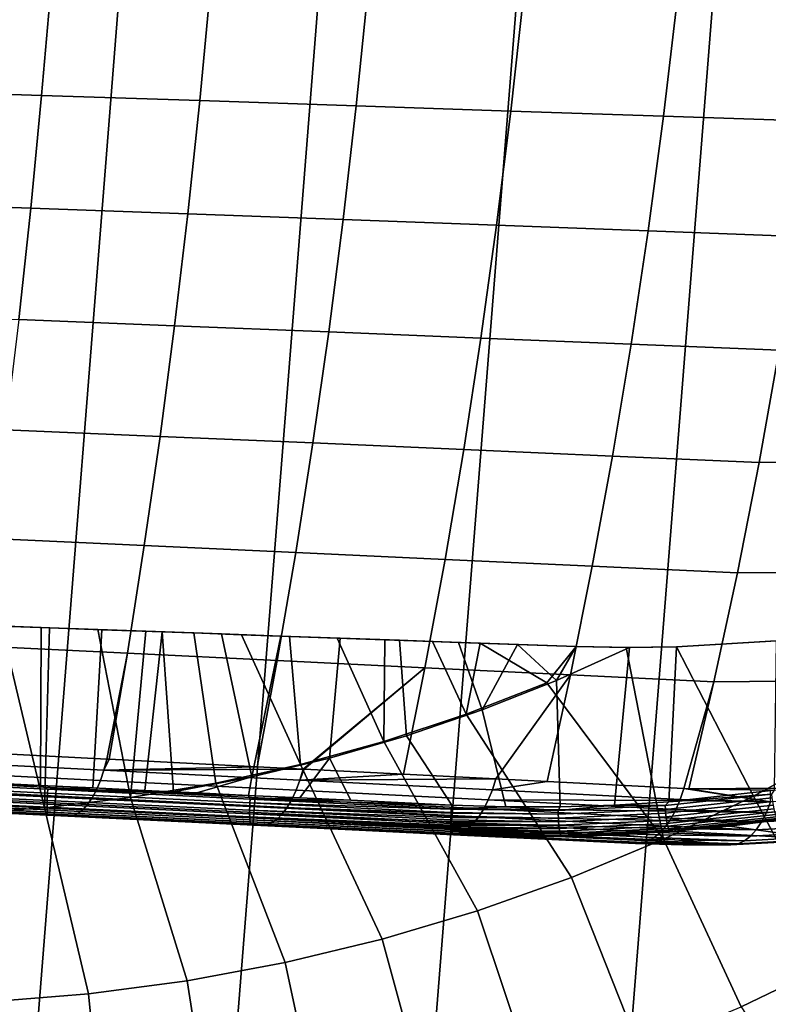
# Model space of a CAD drawing. Header units: metres. Extents: x -167 to 28, y -27 to 27.
# Tile 254 of 303: x 0.93 to 6.23, y -13.43 to -6.46. Entities that reach past the tile are written whole.
import ezdxf

# ---------------------------------------------------------------- set-up
doc = ezdxf.new("R2010")
doc.units = ezdxf.units.M
doc.layers.add('solid_12_065_021_XXX', color=7, linetype='CONTINUOUS')

msp = doc.modelspace()

# ---------------------------------------------------------------- linework, layer by layer
at = {"layer": 'solid_12_065_021_XXX'}
for points in [[(-4.207098, -26.262609, 0.2), (-0.022623, 26.597439, 0.2), (1.392003, 26.561003, 0.2), (-2.802653, -26.449375, 0.2)], [(2.802653, 26.449375, 0.2), (-1.392003, -26.561003, 0.2), (-2.802653, -26.449375, 0.2), (1.392003, 26.561003, 0.2)], [(4.207098, 26.262609, 0.2), (0.022623, -26.597439, 0.2), (-1.392003, -26.561003, 0.2), (2.802653, 26.449375, 0.2)], [(5.599999, 26.00124, 0.2), (1.438912, -26.558498, 0.2), (0.022623, -26.597439, 0.2), (4.207098, 26.262609, 0.2)], [(6.976521, 25.666178, 0.2), (2.851502, -26.444155, 0.2), (1.438912, -26.558498, 0.2), (5.599999, 26.00124, 0.2)], [(8.333064, 25.258354, 0.2), (4.255505, -26.254814, 0.2), (2.851502, -26.444155, 0.2), (6.976521, 25.666178, 0.2)], [(9.666076, 24.778851, 0.2), (5.647253, -25.991018, 0.2), (4.255505, -26.254814, 0.2), (8.333064, 25.258354, 0.2)], [(10.971596, 24.229086, 0.2), (7.02309, -25.653473, 0.2), (5.647253, -25.991018, 0.2), (9.666076, 24.778851, 0.2)], [(1.084001, -6.993408, 150.967102), (1.152722, -6.188261, 151.170624), (0.015567, -6.155287, 151.551102), (-0.046562, -6.95661, 151.349228)], [(2.203149, -7.03026, 150.554031), (2.278645, -6.221311, 150.759125), (1.152722, -6.188261, 151.170624), (1.084001, -6.993408, 150.967102)], [(3.310028, -7.067023, 150.110367), (3.392484, -6.254313, 150.316925), (2.278645, -6.221311, 150.759125), (2.203149, -7.03026, 150.554031)], [(4.403773, -7.103794, 149.636459), (4.49338, -6.287354, 149.844391), (3.392484, -6.254313, 150.316925), (3.310028, -7.067023, 150.110367)], [(5.483536, -7.140562, 149.132675), (5.58049, -6.320423, 149.341873), (4.49338, -6.287354, 149.844391), (4.403773, -7.103794, 149.636459)], [(6.548582, -7.17658, 148.59964), (6.653059, -6.352856, 148.809952), (5.58049, -6.320423, 149.341873), (5.483536, -7.140562, 149.132675)], [(1.006934, -7.791109, 150.738861), (1.084001, -6.993408, 150.967102), (-0.046562, -6.95661, 151.349228), (-0.116245, -7.7507, 151.122803)], [(2.118494, -7.831534, 150.324051), (2.203149, -7.03026, 150.554031), (1.084001, -6.993408, 150.967102), (1.006934, -7.791109, 150.738861)], [(3.217579, -7.87182, 149.878769), (3.310028, -7.067023, 150.110367), (2.203149, -7.03026, 150.554031), (2.118494, -7.831534, 150.324051)], [(4.303317, -7.912071, 149.403336), (4.403773, -7.103794, 149.636459), (3.310028, -7.067023, 150.110367), (3.217579, -7.87182, 149.878769)], [(5.374856, -7.952274, 148.898163), (5.483536, -7.140562, 149.132675), (4.403773, -7.103794, 149.636459), (4.303317, -7.912071, 149.403336)], [(6.43148, -7.991602, 148.363907), (6.548582, -7.17658, 148.59964), (5.483536, -7.140562, 149.132675), (5.374856, -7.952274, 148.898163)], [(0.921607, -8.580515, 150.48613), (1.006934, -7.791109, 150.738861), (-0.116245, -7.7507, 151.122803), (-0.193407, -8.536734, 150.872055)], [(2.024778, -8.624265, 150.069443), (2.118494, -7.831534, 150.324051), (1.006934, -7.791109, 150.738861), (0.921607, -8.580515, 150.48613)], [(3.115249, -8.66781, 149.622391), (3.217579, -7.87182, 149.878769), (2.118494, -7.831534, 150.324051), (2.024778, -8.624265, 150.069443)], [(4.19214, -8.711266, 149.145309), (4.303317, -7.912071, 149.403336), (3.217579, -7.87182, 149.878769), (3.115249, -8.66781, 149.622391)], [(5.254592, -8.754613, 148.638626), (5.374856, -7.952274, 148.898163), (4.303317, -7.912071, 149.403336), (4.19214, -8.711266, 149.145309)], [(6.301913, -8.796948, 148.103073), (6.43148, -7.991602, 148.363907), (5.374856, -7.952274, 148.898163), (5.254592, -8.754613, 148.638626)], [(1.92212, -9.407605, 149.790512), (2.024778, -8.624265, 150.069443), (0.921607, -8.580515, 150.48613), (0.828124, -9.360803, 150.209229)], [(3.003173, -9.454124, 149.341568), (3.115249, -8.66781, 149.622391), (2.024778, -8.624265, 150.069443), (1.92212, -9.407605, 149.790512)], [(4.07039, -9.50048, 148.862732), (4.19214, -8.711266, 149.145309), (3.115249, -8.66781, 149.622391), (3.003173, -9.454124, 149.341568)], [(5.12291, -9.546652, 148.354431), (5.254592, -8.754613, 148.638626), (4.19214, -8.711266, 149.145309), (4.07039, -9.50048, 148.862732)], [(6.160065, -9.591662, 147.817474), (6.301913, -8.796948, 148.103073), (5.254592, -8.754613, 148.638626), (5.12291, -9.546652, 148.354431)], [(7.341618, -8.7923, 147.554749), (6.301913, -8.796948, 148.103073), (6.160065, -9.591662, 147.817474), (7.190978, -9.585877, 147.271011)], [(1.81064, -10.180708, 149.487595), (1.92212, -9.407605, 149.790512), (0.828124, -9.360803, 150.209229), (0.72659, -10.131147, 149.908463)], [(2.881483, -10.229889, 149.036636), (3.003173, -9.454124, 149.341568), (1.92212, -9.407605, 149.790512), (1.81064, -10.180708, 149.487595)], [(3.938218, -10.278816, 148.555939), (4.07039, -9.50048, 148.862732), (3.003173, -9.454124, 149.341568), (2.881483, -10.229889, 149.036636)], [(4.979977, -10.327468, 148.045929), (5.12291, -9.546652, 148.354431), (4.07039, -9.50048, 148.862732), (3.938218, -10.278816, 148.555939)], [(6.006118, -10.374795, 147.507492), (6.160065, -9.591662, 147.817474), (5.12291, -9.546652, 148.354431), (4.979977, -10.327468, 148.045929)], [(7.190978, -9.585877, 147.271011), (6.160065, -9.591662, 147.817474), (6.006118, -10.374795, 147.507492), (7.027504, -10.367686, 146.963089)], [(1.69046, -10.942731, 149.160995), (1.81064, -10.180708, 149.487595), (0.72659, -10.131147, 149.908463), (0.617114, -10.890729, 149.584137)], [(2.750318, -10.99424, 148.707932), (2.881483, -10.229889, 149.036636), (1.81064, -10.180708, 149.487595), (1.69046, -10.942731, 149.160995)], [(3.795779, -11.045388, 148.225266), (3.938218, -10.278816, 148.555939), (2.881483, -10.229889, 149.036636), (2.750318, -10.99424, 148.707932)], [(4.825967, -11.096148, 147.71347), (4.979977, -10.327468, 148.045929), (3.938218, -10.278816, 148.555939), (3.795779, -11.045388, 148.225266)], [(5.840268, -11.145402, 147.173508), (6.006118, -10.374795, 147.507492), (4.979977, -10.327468, 148.045929), (4.825967, -11.096148, 147.71347)], [(7.027504, -10.367686, 146.963089), (6.006118, -10.374795, 147.507492), (5.840268, -11.145402, 147.173508), (6.851406, -11.136774, 146.631332)], [(0.799309, -10.75087, 142.609604), (0.457136, -10.738635, 142.622223), (0.494112, -12.077134, 142.060013), (1.105275, -12.036597, 142.060013)], [(0.643637, -10.74529, 143.366379), (0.799309, -10.75087, 142.609604), (1.140843, -10.763082, 142.592743), (1.080171, -10.760899, 143.347092)], [(1.080171, -10.760899, 143.347092), (1.075445, -11.878443, 142.89502), (0.704402, -11.860558, 142.914551), (0.643637, -10.74529, 143.366379)], [(1.140843, -10.763082, 142.592743), (0.799309, -10.75087, 142.609604), (1.105275, -12.036597, 142.060013)], [(1.510438, -10.776283, 143.321442), (1.445306, -11.896273, 142.87056), (1.075445, -11.878443, 142.89502), (1.080171, -10.760899, 143.347092)], [(1.510438, -10.776283, 143.321442), (1.080171, -10.760899, 143.347092), (1.140843, -10.763082, 142.592743), (1.481601, -10.775266, 142.571686)], [(1.481601, -10.775266, 142.571686), (1.140843, -10.763082, 142.592743), (1.105275, -12.036597, 142.060013), (1.713599, -11.965154, 142.060013)], [(1.935737, -10.791491, 143.289597), (1.813938, -11.914022, 142.841248), (1.445306, -11.896273, 142.87056), (1.510438, -10.776283, 143.321442)], [(1.821564, -10.787422, 142.546417), (1.481601, -10.775266, 142.571686), (1.713599, -11.965154, 142.060013)], [(1.935737, -10.791491, 143.289597), (1.510438, -10.776283, 143.321442), (1.481601, -10.775266, 142.571686), (1.821564, -10.787422, 142.546417)], [(2.160728, -10.799549, 142.516968), (1.821564, -10.787422, 142.546417), (1.713599, -11.965154, 142.060013), (2.317523, -11.862985, 142.060013)], [(1.935737, -10.791491, 143.289597), (2.016222, -11.92379, 142.823059), (1.813938, -11.914022, 142.841248)], [(2.357613, -10.806575, 143.251587), (1.935737, -10.791491, 143.289597), (1.821564, -10.787422, 142.546417), (2.160728, -10.799549, 142.516968)], [(2.357613, -10.806575, 143.251587), (2.571494, -11.818479, 142.822205), (2.016222, -11.92379, 142.823059), (1.935737, -10.791491, 143.289597)], [(2.499167, -10.81165, 142.483353), (2.160728, -10.799549, 142.516968), (2.317523, -11.862985, 142.060013), (2.915496, -11.730353, 142.060013)], [(2.777507, -10.821589, 143.207413), (2.357613, -10.806575, 143.251587), (2.160728, -10.799549, 142.516968), (2.499167, -10.81165, 142.483353)], [(2.357613, -10.806575, 143.251587), (2.777507, -10.821589, 143.207413), (2.571494, -11.818479, 142.822205)], [(2.836996, -10.82373, 142.445572), (2.499167, -10.81165, 142.483353), (2.915496, -11.730353, 142.060013)], [(2.777507, -10.821589, 143.207413), (2.499167, -10.81165, 142.483353), (2.836996, -10.82373, 142.445572)], [(3.196917, -10.836586, 143.156921), (3.12171, -11.685881, 142.821915), (2.571494, -11.818479, 142.822205), (2.777507, -10.821589, 143.207413)], [(3.196917, -10.836586, 143.156921), (2.777507, -10.821589, 143.207413), (2.836996, -10.82373, 142.445572), (3.174412, -10.835795, 142.403595)], [(3.174412, -10.835795, 142.403595), (2.836996, -10.82373, 142.445572), (2.915496, -11.730353, 142.060013), (3.505983, -11.567601, 142.060013)], [(3.615902, -10.851568, 143.100113), (3.665118, -11.527682, 142.821625), (3.12171, -11.685881, 142.821915), (3.196917, -10.836586, 143.156921)], [(3.511726, -10.847857, 142.357391), (3.174412, -10.835795, 142.403595), (3.505983, -11.567601, 142.060013)], [(3.615902, -10.851568, 143.100113), (3.196917, -10.836586, 143.156921), (3.174412, -10.835795, 142.403595), (3.511726, -10.847857, 142.357391)], [(3.849177, -10.859923, 142.30687), (3.511726, -10.847857, 142.357391), (3.505983, -11.567601, 142.060013), (4.087467, -11.375145, 142.060013)], [(4.034153, -10.866524, 143.036987), (3.615902, -10.851568, 143.100113), (3.511726, -10.847857, 142.357391), (3.849177, -10.859923, 142.30687)], [(4.034153, -10.866524, 143.036987), (4.200529, -11.34423, 142.82135), (3.665118, -11.527682, 142.821625), (3.615902, -10.851568, 143.100113)], [(4.18716, -10.872009, 142.251984), (3.849177, -10.859923, 142.30687), (4.087467, -11.375145, 142.060013)], [(4.451289, -10.881439, 142.967621), (4.034153, -10.866524, 143.036987), (3.849177, -10.859923, 142.30687), (4.18716, -10.872009, 142.251984)], [(4.034153, -10.866524, 143.036987), (4.451289, -10.881439, 142.967621), (4.200529, -11.34423, 142.82135)], [(4.18716, -10.872009, 142.251984), (4.087467, -11.375145, 142.060013), (4.658454, -11.15348, 142.060013)], [(4.18716, -10.872009, 142.251984), (4.658454, -11.15348, 142.060013), (4.866605, -10.896305, 142.128448)], [(4.867002, -10.896305, 142.892075), (4.451289, -10.881439, 142.967621), (4.18716, -10.872009, 142.251984), (4.866605, -10.896305, 142.128448)], [(6.281665, -10.854962, 142.622726), (6.267443, -11.911936, 142.184509), (5.521483, -11.994742, 142.310257), (5.574733, -10.898623, 142.757645)], [(5.574733, -10.898623, 142.757645), (5.574944, -10.898605, 141.990097), (6.282005, -10.854892, 141.851273), (6.281665, -10.854962, 142.622726)], [(6.738376, -11.616939, 141.415771), (6.282005, -10.854892, 141.851273), (5.574944, -10.898605, 141.990097), (6.119423, -11.954565, 141.415771)], [(1.546094, -11.692066, 148.817642), (1.69046, -10.942731, 149.160995), (0.617114, -10.890729, 149.584137), (0.499882, -11.638826, 149.236572)], [(1.561725, -11.692863, 148.811127), (1.69046, -10.942731, 149.160995), (1.546094, -11.692066, 148.817642)], [(2.609879, -11.746422, 148.355789), (2.750318, -10.99424, 148.707932), (1.69046, -10.942731, 149.160995), (1.561725, -11.692863, 148.811127)], [(4.451289, -10.881439, 142.967621), (4.726769, -11.135925, 142.821075), (4.200529, -11.34423, 142.82135)], [(4.451289, -10.881439, 142.967621), (4.867002, -10.896305, 142.892075), (4.726769, -11.135925, 142.821075)], [(5.483604, -12.259243, 141.415771), (5.219207, -10.903205, 142.059647), (4.866605, -10.896305, 142.128448), (4.658454, -11.15348, 142.060013)], [(4.867002, -10.896305, 142.892075), (5.244304, -10.903261, 142.82048), (4.726769, -11.135925, 142.821075)], [(4.753777, -12.031178, 142.439056), (4.726769, -11.135925, 142.821075), (5.244304, -10.903261, 142.82048), (5.137959, -12.019099, 142.374664)], [(5.244304, -10.903261, 142.82048), (4.867002, -10.896305, 142.892075), (4.866605, -10.896305, 142.128448), (5.219207, -10.903205, 142.059647)], [(5.574733, -10.898623, 142.757645), (5.521483, -11.994742, 142.310257), (5.137959, -12.019099, 142.374664), (5.244304, -10.903261, 142.82048)], [(5.483604, -12.259243, 141.415771), (6.119423, -11.954565, 141.415771), (5.574944, -10.898605, 141.990097), (5.219207, -10.903205, 142.059647)], [(5.574733, -10.898623, 142.757645), (5.244304, -10.903261, 142.82048), (5.219207, -10.903205, 142.059647), (5.574944, -10.898605, 141.990097)], [(2.933928, -11.763026, 148.207687), (3.795779, -11.045388, 148.225266), (2.750318, -10.99424, 148.707932), (2.609879, -11.746422, 148.355789)], [(2.9404, -11.763358, 148.204697), (3.795779, -11.045388, 148.225266), (2.933928, -11.763026, 148.207687)], [(2.9404, -11.763358, 148.204697), (3.643284, -11.79945, 147.871078), (3.795779, -11.045388, 148.225266)], [(4.297585, -11.833148, 147.54512), (4.825967, -11.096148, 147.71347), (3.795779, -11.045388, 148.225266), (3.643284, -11.79945, 147.871078)], [(5.483604, -12.259243, 141.415771), (4.658454, -11.15348, 142.060013), (4.087467, -11.375145, 142.060013), (4.832672, -12.530133, 141.415771)], [(4.369402, -12.031075, 142.503265), (4.200529, -11.34423, 142.82135), (4.726769, -11.135925, 142.821075), (4.753777, -12.031178, 142.439056)], [(4.661103, -11.851908, 147.357452), (4.825967, -11.096148, 147.71347), (4.297585, -11.833148, 147.54512)], [(5.62821, -11.901967, 146.834564), (5.840268, -11.145402, 147.173508), (4.825967, -11.096148, 147.71347), (4.661103, -11.851908, 147.357452)], [(5.662508, -11.903681, 146.815414), (5.840268, -11.145402, 147.173508), (5.62821, -11.901967, 146.834564)], [(6.851406, -11.136774, 146.631332), (5.840268, -11.145402, 147.173508), (5.662508, -11.903681, 146.815414), (6.662247, -11.896653, 146.273804)], [(4.369402, -12.031075, 142.503265), (3.985317, -12.01867, 142.567307), (3.665118, -11.527682, 142.821625), (4.200529, -11.34423, 142.82135)], [(4.832672, -12.530133, 141.415771), (4.087467, -11.375145, 142.060013), (3.505983, -11.567601, 142.060013), (4.16842, -12.766489, 141.415771)], [(4.16842, -12.766489, 141.415771), (3.505983, -11.567601, 142.060013), (2.915496, -11.730353, 142.060013), (3.492679, -12.967658, 141.415771)], [(3.985317, -12.01867, 142.567307), (3.27213, -11.984328, 142.676514), (3.12171, -11.685881, 142.821915), (3.665118, -11.527682, 142.821625)], [(1.524569, -11.771379, 148.775085), (1.546094, -11.692066, 148.817642), (0.499882, -11.638826, 149.236572), (0.116171, -11.700393, 149.331284)], [(7.415932, -12.736387, 140.70462), (6.738376, -11.616939, 141.415771), (6.119423, -11.954565, 141.415771), (6.733634, -13.109912, 140.70462)], [(1.499718, -11.844234, 148.723709), (1.524569, -11.771379, 148.775085), (0.116171, -11.700393, 149.331284), (0.093273, -11.773971, 149.279205)], [(1.524569, -11.771379, 148.775085), (1.561725, -11.692863, 148.811127), (1.546094, -11.692066, 148.817642)], [(1.524569, -11.771379, 148.775085), (2.609879, -11.746422, 148.355789), (1.561725, -11.692863, 148.811127)], [(2.547153, -11.949372, 142.768188), (2.571494, -11.818479, 142.822205), (3.12171, -11.685881, 142.821915), (2.910824, -11.966874, 142.72464)], [(3.27213, -11.984328, 142.676514), (2.910824, -11.966874, 142.72464), (3.12171, -11.685881, 142.821915)], [(1.4719, -11.909525, 148.664322), (1.499718, -11.844234, 148.723709), (0.093273, -11.773971, 149.279205), (0.067672, -11.83996, 149.218857)], [(2.883981, -11.913636, 148.115067), (2.910761, -11.841557, 148.165649), (1.524569, -11.771379, 148.775085), (1.499718, -11.844234, 148.723709)], [(1.524569, -11.771379, 148.775085), (2.933928, -11.763026, 148.207687), (2.609879, -11.746422, 148.355789)], [(2.910761, -11.841557, 148.165649), (2.933928, -11.763026, 148.207687), (1.524569, -11.771379, 148.775085)], [(3.492679, -12.967658, 141.415771), (2.915496, -11.730353, 142.060013), (2.317523, -11.862985, 142.060013), (2.807312, -13.133086, 141.415771)], [(2.910761, -11.841557, 148.165649), (2.9404, -11.763358, 148.204697), (2.933928, -11.763026, 148.207687)], [(2.910761, -11.841557, 148.165649), (3.643284, -11.79945, 147.871078), (2.9404, -11.763358, 148.204697)], [(-0.309648, -11.837289, 142.934326), (1.126979, -11.906519, 142.88356), (1.125479, -11.933132, 142.880005), (-0.310964, -11.863911, 142.930756)], [(-0.309648, -11.837289, 142.934326), (0.704402, -11.860558, 142.914551), (1.075445, -11.878443, 142.89502)], [(-0.309648, -11.837289, 142.934326), (1.075445, -11.878443, 142.89502), (1.126979, -11.906519, 142.88356)], [(1.441536, -11.966256, 148.597809), (1.4719, -11.909525, 148.664322), (0.067672, -11.83996, 149.218857), (0.039763, -11.897347, 149.151199)], [(2.853984, -11.978179, 148.056702), (2.883981, -11.913636, 148.115067), (1.499718, -11.844234, 148.723709), (1.4719, -11.909525, 148.664322)], [(2.181459, -11.931754, 142.807083), (2.016222, -11.92379, 142.823059), (2.571494, -11.818479, 142.822205)], [(2.547153, -11.949372, 142.768188), (2.181459, -11.931754, 142.807083), (2.571494, -11.818479, 142.822205)], [(4.244093, -11.982086, 147.453918), (4.272775, -11.910836, 147.503647), (2.910761, -11.841557, 148.165649), (2.883981, -11.913636, 148.115067)], [(2.910761, -11.841557, 148.165649), (4.297585, -11.833148, 147.54512), (3.643284, -11.79945, 147.871078)], [(4.272775, -11.910836, 147.503647), (4.297585, -11.833148, 147.54512), (2.910761, -11.841557, 148.165649)], [(4.272775, -11.910836, 147.503647), (4.661103, -11.851908, 147.357452), (4.297585, -11.833148, 147.54512)], [(5.601779, -11.97877, 146.793716), (5.62821, -11.901967, 146.834564), (4.661103, -11.851908, 147.357452), (4.272775, -11.910836, 147.503647)], [(-0.31345, -11.916921, 142.938049), (1.123369, -11.98616, 142.887283), (1.122828, -12.01087, 142.897873), (-0.31454, -11.941605, 142.948654)], [(-0.312245, -11.890742, 142.932022), (1.124262, -11.959967, 142.881256), (1.123369, -11.98616, 142.887283), (-0.31345, -11.916921, 142.938049)], [(-0.310964, -11.863911, 142.930756), (1.125479, -11.933132, 142.880005), (1.124262, -11.959967, 142.881256), (-0.312245, -11.890742, 142.932022)], [(1.409091, -12.013565, 148.525192), (1.441536, -11.966256, 148.597809), (0.039763, -11.897347, 149.151199), (0.009975, -11.945249, 149.077255)], [(1.126979, -11.906519, 142.88356), (1.075445, -11.878443, 142.89502), (1.445306, -11.896273, 142.87056)], [(1.126979, -11.906519, 142.88356), (2.559054, -11.975532, 142.758392), (2.55737, -12.002135, 142.754868), (1.125479, -11.933132, 142.880005)], [(1.126979, -11.906519, 142.88356), (1.445306, -11.896273, 142.87056), (1.813938, -11.914022, 142.841248)], [(1.126979, -11.906519, 142.88356), (1.813938, -11.914022, 142.841248), (2.016222, -11.92379, 142.823059)], [(1.126979, -11.906519, 142.88356), (2.016222, -11.92379, 142.823059), (2.181459, -11.931754, 142.807083)], [(1.126979, -11.906519, 142.88356), (2.181459, -11.931754, 142.807083), (2.547153, -11.949372, 142.768188)], [(1.126979, -11.906519, 142.88356), (2.547153, -11.949372, 142.768188), (2.559054, -11.975532, 142.758392)], [(2.82122, -12.034213, 147.99144), (2.853984, -11.978179, 148.056702), (1.4719, -11.909525, 148.664322), (1.441536, -11.966256, 148.597809)], [(2.807312, -13.133086, 141.415771), (2.317523, -11.862985, 142.060013), (1.713599, -11.965154, 142.060013), (2.114208, -13.262319, 141.415771)], [(4.211962, -12.045832, 147.396683), (4.244093, -11.982086, 147.453918), (2.883981, -11.913636, 148.115067), (2.853984, -11.978179, 148.056702)], [(4.272775, -11.910836, 147.503647), (4.244093, -11.982086, 147.453918), (5.599347, -11.984993, 146.789886), (5.601779, -11.97877, 146.793716)], [(6.247522, -11.940064, 142.179367), (5.521483, -11.994742, 142.310257), (6.267443, -11.911936, 142.184509)], [(5.601779, -11.97877, 146.793716), (6.2404, -11.995504, 146.437851), (5.62821, -11.901967, 146.834564)], [(6.2404, -11.995504, 146.437851), (5.662508, -11.903681, 146.815414), (5.62821, -11.901967, 146.834564)], [(6.24016, -11.912978, 146.498535), (6.662247, -11.896653, 146.273804), (5.662508, -11.903681, 146.815414)], [(6.2404, -11.995504, 146.437851), (6.24016, -11.912978, 146.498535), (5.662508, -11.903681, 146.815414)], [(-0.31624, -11.98339, 142.982132), (1.12286, -12.052739, 142.93129), (1.123431, -12.068551, 142.953033), (-0.316795, -11.999147, 143.003922)], [(-0.31548, -11.964001, 142.963516), (1.122657, -12.033304, 142.912704), (1.12286, -12.052739, 142.93129), (-0.31624, -11.98339, 142.982132)], [(-0.31454, -11.941605, 142.948654), (1.122828, -12.01087, 142.897873), (1.122657, -12.033304, 142.912704), (-0.31548, -11.964001, 142.963516)], [(1.339954, -12.07719, 148.366135), (1.375057, -12.050732, 148.447571), (-0.021233, -11.982928, 148.998154), (-0.053383, -12.009806, 148.915115)], [(1.375057, -12.050732, 148.447571), (1.409091, -12.013565, 148.525192), (0.009975, -11.945249, 149.077255), (-0.021233, -11.982928, 148.998154)], [(2.114208, -13.262319, 141.415771), (1.713599, -11.965154, 142.060013), (1.105275, -12.036597, 142.060013), (1.415276, -13.354998, 141.415771)], [(1.123369, -11.98616, 142.887283), (2.555636, -12.055182, 142.7621), (2.555642, -12.079919, 142.772644), (1.122828, -12.01087, 142.897873)], [(1.124262, -11.959967, 142.881256), (2.556218, -12.028974, 142.756104), (2.555636, -12.055182, 142.7621), (1.123369, -11.98616, 142.887283)], [(1.125479, -11.933132, 142.880005), (2.55737, -12.002135, 142.754868), (2.556218, -12.028974, 142.756104), (1.124262, -11.959967, 142.881256)], [(2.786184, -12.080894, 147.920273), (2.82122, -12.034213, 147.99144), (1.441536, -11.966256, 148.597809), (1.409091, -12.013565, 148.525192)], [(2.559054, -11.975532, 142.758392), (2.547153, -11.949372, 142.768188), (2.910824, -11.966874, 142.72464)], [(2.559054, -11.975532, 142.758392), (3.982755, -12.043896, 142.559219), (3.982514, -12.046762, 142.558609), (2.55737, -12.002135, 142.754868)], [(2.559054, -11.975532, 142.758392), (2.910824, -11.966874, 142.72464), (3.27213, -11.984328, 142.676514)], [(2.559054, -11.975532, 142.758392), (3.27213, -11.984328, 142.676514), (3.985317, -12.01867, 142.567307)], [(2.559054, -11.975532, 142.758392), (3.985317, -12.01867, 142.567307), (3.982755, -12.043896, 142.559219)], [(4.176857, -12.101126, 147.332794), (4.211962, -12.045832, 147.396683), (2.853984, -11.978179, 148.056702), (2.82122, -12.034213, 147.99144)], [(4.244093, -11.982086, 147.453918), (4.211962, -12.045832, 147.396683), (5.565651, -12.060421, 146.73587), (5.571237, -12.049141, 146.744934)], [(4.244093, -11.982086, 147.453918), (5.571237, -12.049141, 146.744934), (5.599347, -11.984993, 146.789886)], [(6.733634, -13.109912, 140.70462), (6.119423, -11.954565, 141.415771), (5.483604, -12.259243, 141.415771), (6.032579, -13.446918, 140.70462)], [(5.495415, -12.022018, 142.306122), (5.521483, -11.994742, 142.310257), (6.247522, -11.940064, 142.179367)], [(5.495415, -12.022018, 142.306122), (6.247522, -11.940064, 142.179367), (6.250497, -11.966431, 142.175003), (5.496778, -12.048561, 142.302017)], [(5.496778, -12.048561, 142.302017), (6.250497, -11.966431, 142.175003), (6.25431, -11.993049, 142.175369), (5.498958, -12.075356, 142.302673)], [(5.571237, -12.049141, 146.744934), (6.211452, -12.070799, 146.380966), (6.2404, -11.995504, 146.437851), (5.599347, -11.984993, 146.789886)], [(5.601779, -11.97877, 146.793716), (5.599347, -11.984993, 146.789886), (6.2404, -11.995504, 146.437851)], [(6.211452, -12.070799, 146.380966), (6.862143, -12.035901, 146.037003), (6.886214, -11.961022, 146.096634), (6.2404, -11.995504, 146.437851)], [(-0.317127, -12.010769, 143.028168), (1.124352, -12.080233, 142.977234), (1.125594, -12.087407, 143.003128), (-0.317226, -12.017879, 143.054092)], [(-0.317226, -12.017879, 143.054092), (1.125594, -12.087407, 143.003128), (1.127251, -12.089852, 143.029587), (-0.317017, -12.020254, 143.080612)], [(-0.316795, -11.999147, 143.003922), (1.123431, -12.068551, 142.953033), (1.124352, -12.080233, 142.977234), (-0.317127, -12.010769, 143.028168)], [(-0.317017, -12.020254, 143.080612), (1.127251, -12.089852, 143.029587), (1.268686, -12.096538, 148.196793), (-0.118541, -12.029676, 148.742416)], [(-0.085979, -12.02547, 148.829437), (-0.118541, -12.029676, 148.742416), (1.268686, -12.096538, 148.196793), (1.304314, -12.092536, 148.28212)], [(1.304314, -12.092536, 148.28212), (1.339954, -12.07719, 148.366135), (-0.053383, -12.009806, 148.915115), (-0.085979, -12.02547, 148.829437)], [(1.415276, -13.354998, 141.415771), (1.105275, -12.036597, 142.060013), (0.494112, -12.077134, 142.060013), (0.712444, -13.410869, 141.415771)], [(1.122828, -12.01087, 142.897873), (2.555642, -12.079919, 142.772644), (2.556236, -12.102388, 142.787415), (1.122657, -12.033304, 142.912704)], [(1.122657, -12.033304, 142.912704), (2.556236, -12.102388, 142.787415), (2.557399, -12.12187, 142.805908), (1.12286, -12.052739, 142.93129)], [(1.12286, -12.052739, 142.93129), (2.557399, -12.12187, 142.805908), (2.559093, -12.137736, 142.82756), (1.123431, -12.068551, 142.953033)], [(2.711429, -12.14354, 147.764572), (2.749402, -12.117521, 147.844269), (1.375057, -12.050732, 148.447571), (1.339954, -12.07719, 148.366135)], [(2.749402, -12.117521, 147.844269), (2.786184, -12.080894, 147.920273), (1.409091, -12.013565, 148.525192), (1.375057, -12.050732, 148.447571)], [(2.556218, -12.028974, 142.756104), (3.979787, -12.097328, 142.556854), (3.979613, -12.105487, 142.558182), (2.555636, -12.055182, 142.7621)], [(2.555636, -12.055182, 142.7621), (3.979613, -12.105487, 142.558182), (3.979506, -12.123561, 142.562759)], [(2.555636, -12.055182, 142.7621), (3.979506, -12.123561, 142.562759), (3.979627, -12.133842, 142.566467), (2.555642, -12.079919, 142.772644)], [(2.55737, -12.002135, 142.754868), (3.980881, -12.070485, 142.555664), (3.980588, -12.07608, 142.555527), (2.556218, -12.028974, 142.756104)], [(2.556218, -12.028974, 142.756104), (3.980588, -12.07608, 142.555527), (3.979787, -12.097328, 142.556854)], [(2.55737, -12.002135, 142.754868), (3.982514, -12.046762, 142.558609), (3.980881, -12.070485, 142.555664)], [(4.139303, -12.147144, 147.263199), (4.176857, -12.101126, 147.332794), (2.82122, -12.034213, 147.99144), (2.786184, -12.080894, 147.920273)], [(3.982514, -12.046762, 142.558609), (4.739457, -12.056644, 142.432922), (4.739202, -12.083261, 142.429092), (3.980881, -12.070485, 142.555664)], [(3.982514, -12.046762, 142.558609), (3.982755, -12.043896, 142.559219), (4.739457, -12.056644, 142.432922)], [(3.982755, -12.043896, 142.559219), (3.985317, -12.01867, 142.567307), (4.369402, -12.031075, 142.503265)], [(3.982755, -12.043896, 142.559219), (4.369402, -12.031075, 142.503265), (4.739457, -12.056644, 142.432922)], [(4.211962, -12.045832, 147.396683), (4.176857, -12.101126, 147.332794), (5.527733, -12.126852, 146.673492), (5.53703, -12.112045, 146.688919)], [(4.211962, -12.045832, 147.396683), (5.53703, -12.112045, 146.688919), (5.565651, -12.060421, 146.73587)], [(4.739457, -12.056644, 142.432922), (4.369402, -12.031075, 142.503265), (4.753777, -12.031178, 142.439056)], [(4.739457, -12.056644, 142.432922), (5.495415, -12.022018, 142.306122), (5.496778, -12.048561, 142.302017), (4.739202, -12.083261, 142.429092)], [(4.739202, -12.083261, 142.429092), (5.496778, -12.048561, 142.302017), (5.498958, -12.075356, 142.302673), (4.739744, -12.110131, 142.430023)], [(4.739457, -12.056644, 142.432922), (4.753777, -12.031178, 142.439056), (5.137959, -12.019099, 142.374664)], [(4.739457, -12.056644, 142.432922), (5.137959, -12.019099, 142.374664), (5.495415, -12.022018, 142.306122)], [(5.495415, -12.022018, 142.306122), (5.137959, -12.019099, 142.374664), (5.521483, -11.994742, 142.310257)], [(5.498958, -12.075356, 142.302673), (6.25431, -11.993049, 142.175369), (6.258835, -12.01906, 142.180481), (5.501886, -12.101542, 142.308044)], [(5.501886, -12.101542, 142.308044), (6.258835, -12.01906, 142.180481), (6.263929, -12.043632, 142.19014), (5.505466, -12.126279, 142.317963)], [(5.505466, -12.126279, 142.317963), (6.263929, -12.043632, 142.19014), (6.269428, -12.065971, 142.204071), (5.509585, -12.148769, 142.332123)], [(5.53703, -12.112045, 146.688919), (6.17794, -12.137065, 146.315948), (6.211452, -12.070799, 146.380966), (5.565651, -12.060421, 146.73587)], [(5.571237, -12.049141, 146.744934), (5.565651, -12.060421, 146.73587), (6.211452, -12.070799, 146.380966)], [(6.17794, -12.137065, 146.315948), (6.83316, -12.101749, 145.969437), (6.862143, -12.035901, 146.037003), (6.211452, -12.070799, 146.380966)], [(6.286551, -12.112921, 142.266296), (6.927925, -12.013416, 142.18399), (6.336614, -12.116839, 142.305939), (6.200568, -12.13271, 142.307037)], [(1.123431, -12.068551, 142.953033), (2.559093, -12.137736, 142.82756), (2.561264, -12.149478, 142.851654), (1.124352, -12.080233, 142.977234)], [(1.124352, -12.080233, 142.977234), (2.561264, -12.149478, 142.851654), (2.563843, -12.156717, 142.877426), (1.125594, -12.087407, 143.003128)], [(1.125594, -12.087407, 143.003128), (2.563843, -12.156717, 142.877426), (2.567047, -12.159237, 142.903732), (1.127251, -12.089852, 143.029587)], [(1.127251, -12.089852, 143.029587), (2.567047, -12.159237, 142.903732), (2.634231, -12.162356, 147.598892), (1.268686, -12.096538, 148.196793)], [(1.304314, -12.092536, 148.28212), (1.268686, -12.096538, 148.196793), (2.634231, -12.162356, 147.598892), (2.672836, -12.158561, 147.682373)], [(2.672836, -12.158561, 147.682373), (2.711429, -12.14354, 147.764572), (1.339954, -12.07719, 148.366135), (1.304314, -12.092536, 148.28212)], [(2.555642, -12.079919, 142.772644), (3.979627, -12.133842, 142.566467), (3.980048, -12.148342, 142.573196)], [(2.555642, -12.079919, 142.772644), (3.980048, -12.148342, 142.573196), (3.98063, -12.160045, 142.580078), (2.556236, -12.102388, 142.787415)], [(2.556236, -12.102388, 142.787415), (3.98063, -12.160045, 142.580078), (3.981396, -12.170875, 142.587814)], [(2.556236, -12.102388, 142.787415), (3.981396, -12.170875, 142.587814), (3.982582, -12.18308, 142.598465), (2.557399, -12.12187, 142.805908)], [(2.557399, -12.12187, 142.805908), (3.982582, -12.18308, 142.598465), (3.983506, -12.190434, 142.606155)], [(2.557399, -12.12187, 142.805908), (3.983506, -12.190434, 142.606155), (3.985408, -12.202052, 142.620941), (2.559093, -12.137736, 142.82756)], [(4.059107, -12.208764, 147.111115), (4.099857, -12.183203, 147.188934), (2.749402, -12.117521, 147.844269), (2.711429, -12.14354, 147.764572)], [(4.099857, -12.183203, 147.188934), (4.139303, -12.147144, 147.263199), (2.786184, -12.080894, 147.920273), (2.749402, -12.117521, 147.844269)], [(3.979613, -12.105487, 142.558182), (4.739744, -12.110131, 142.430023), (4.741068, -12.136391, 142.435654), (3.979506, -12.123561, 142.562759)], [(3.979627, -12.133842, 142.566467), (3.979506, -12.123561, 142.562759), (4.741068, -12.136391, 142.435654)], [(3.979613, -12.105487, 142.558182), (3.979787, -12.097328, 142.556854), (4.739744, -12.110131, 142.430023)], [(3.980588, -12.07608, 142.555527), (4.739202, -12.083261, 142.429092), (4.739744, -12.110131, 142.430023), (3.979787, -12.097328, 142.556854)], [(3.980588, -12.07608, 142.555527), (3.980881, -12.070485, 142.555664), (4.739202, -12.083261, 142.429092)], [(4.176857, -12.101126, 147.332794), (4.139303, -12.147144, 147.263199), (5.486249, -12.183137, 146.603821), (5.499662, -12.16656, 146.626495)], [(4.176857, -12.101126, 147.332794), (5.499662, -12.16656, 146.626495), (5.527733, -12.126852, 146.673492)], [(4.739744, -12.110131, 142.430023), (5.498958, -12.075356, 142.302673), (5.501886, -12.101542, 142.308044), (4.741068, -12.136391, 142.435654)], [(4.741068, -12.136391, 142.435654), (5.501886, -12.101542, 142.308044), (5.505466, -12.126279, 142.317963), (4.74313, -12.161197, 142.445831)], [(4.74313, -12.161197, 142.445831), (5.505466, -12.126279, 142.317963), (5.509585, -12.148769, 142.332123), (4.745863, -12.18375, 142.46022)], [(5.499662, -12.16656, 146.626495), (6.140445, -12.193154, 146.243896), (6.17794, -12.137065, 146.315948), (5.527733, -12.126852, 146.673492)], [(5.509585, -12.148769, 142.332123), (6.269428, -12.065971, 142.204071), (6.275154, -12.085362, 142.221786), (5.51411, -12.168291, 142.350052)], [(5.51411, -12.168291, 142.350052), (6.275154, -12.085362, 142.221786), (6.280923, -12.101182, 142.242767), (5.518894, -12.184217, 142.371185)], [(5.518894, -12.184217, 142.371185), (6.280923, -12.101182, 142.242767), (6.286551, -12.112921, 142.266296), (5.523785, -12.196036, 142.394836)], [(5.523785, -12.196036, 142.394836), (6.286551, -12.112921, 142.266296), (6.200568, -12.13271, 142.307037)], [(5.53703, -12.112045, 146.688919), (5.527733, -12.126852, 146.673492), (6.17794, -12.137065, 146.315948)], [(6.336614, -12.116839, 142.305939), (7.306516, -12.178493, 145.210907), (6.633955, -12.261724, 145.544739), (5.94949, -12.166454, 142.372116)], [(6.200568, -12.13271, 142.307037), (6.336614, -12.116839, 142.305939), (5.94949, -12.166454, 142.372116)], [(6.140445, -12.193154, 146.243896), (6.799769, -12.157427, 145.895081), (6.83316, -12.101749, 145.969437), (6.17794, -12.137065, 146.315948)], [(2.559093, -12.137736, 142.82756), (3.985408, -12.202052, 142.620941), (3.98631, -12.20639, 142.627609)], [(2.559093, -12.137736, 142.82756), (3.98631, -12.20639, 142.627609), (3.988999, -12.216228, 142.646606), (2.561264, -12.149478, 142.851654)], [(2.561264, -12.149478, 142.851654), (3.988999, -12.216228, 142.646606), (3.989719, -12.218232, 142.65152)], [(2.561264, -12.149478, 142.851654), (3.989719, -12.218232, 142.65152), (3.993214, -12.225055, 142.674484), (2.563843, -12.156717, 142.877426)], [(2.563843, -12.156717, 142.877426), (3.993623, -12.225578, 142.677094), (3.997891, -12.228191, 142.703491), (2.567047, -12.159237, 142.903732)], [(2.563843, -12.156717, 142.877426), (3.993214, -12.225055, 142.674484), (3.993623, -12.225578, 142.677094)], [(2.567047, -12.159237, 142.903732), (3.997891, -12.228191, 142.703491), (3.976155, -12.227037, 146.949402), (2.634231, -12.162356, 147.598892)], [(2.672836, -12.158561, 147.682373), (2.634231, -12.162356, 147.598892), (3.976155, -12.227037, 146.949402), (4.017659, -12.223449, 147.030869)], [(4.017659, -12.223449, 147.030869), (4.059107, -12.208764, 147.111115), (2.711429, -12.14354, 147.764572), (2.672836, -12.158561, 147.682373)], [(3.979627, -12.133842, 142.566467), (4.741068, -12.136391, 142.435654), (4.74313, -12.161197, 142.445831), (3.980048, -12.148342, 142.573196)], [(3.98063, -12.160045, 142.580078), (3.980048, -12.148342, 142.573196), (4.74313, -12.161197, 142.445831)], [(3.98063, -12.160045, 142.580078), (4.74313, -12.161197, 142.445831), (4.745863, -12.18375, 142.46022), (3.981396, -12.170875, 142.587814)], [(3.982582, -12.18308, 142.598465), (3.981396, -12.170875, 142.587814), (4.745863, -12.18375, 142.46022)], [(3.982582, -12.18308, 142.598465), (4.745863, -12.18375, 142.46022), (4.74918, -12.203328, 142.478363), (3.983506, -12.190434, 142.606155)], [(3.985408, -12.202052, 142.620941), (3.983506, -12.190434, 142.606155), (4.74918, -12.203328, 142.478363)], [(4.099857, -12.183203, 147.188934), (4.059107, -12.208764, 147.111115), (5.39551, -12.261562, 146.447571), (5.417677, -12.24735, 146.486176)], [(4.139303, -12.147144, 147.263199), (4.099857, -12.183203, 147.188934), (5.441919, -12.228301, 146.528076), (5.459682, -12.211884, 146.558578)], [(4.099857, -12.183203, 147.188934), (5.417677, -12.24735, 146.486176), (5.441919, -12.228301, 146.528076)], [(4.139303, -12.147144, 147.263199), (5.459682, -12.211884, 146.558578), (5.486249, -12.183137, 146.603821)], [(4.745863, -12.18375, 142.46022), (5.509585, -12.148769, 142.332123), (5.51411, -12.168291, 142.350052), (4.74918, -12.203328, 142.478363)], [(4.74918, -12.203328, 142.478363), (5.51411, -12.168291, 142.350052), (5.518894, -12.184217, 142.371185), (4.752975, -12.2193, 142.499649)], [(4.752975, -12.2193, 142.499649), (5.518894, -12.184217, 142.371185), (5.523785, -12.196036, 142.394836), (4.757125, -12.231153, 142.523438)], [(4.757125, -12.231153, 142.523438), (5.523785, -12.196036, 142.394836), (5.467361, -12.20795, 142.430557)], [(5.459682, -12.211884, 146.558578), (6.099617, -12.238094, 146.166077), (6.140445, -12.193154, 146.243896), (5.486249, -12.183137, 146.603821)], [(5.523785, -12.196036, 142.394836), (6.200568, -12.13271, 142.307037), (5.560766, -12.203701, 142.438431), (5.467361, -12.20795, 142.430557)], [(5.499662, -12.16656, 146.626495), (5.486249, -12.183137, 146.603821), (6.140445, -12.193154, 146.243896)], [(6.200568, -12.13271, 142.307037), (5.94949, -12.166454, 142.372116), (5.560766, -12.203701, 142.438431)], [(5.560766, -12.203701, 142.438431), (5.94949, -12.166454, 142.372116), (6.633955, -12.261724, 145.544739)], [(6.099617, -12.238094, 146.166077), (6.762548, -12.201969, 145.815262), (6.799769, -12.157427, 145.895081), (6.140445, -12.193154, 146.243896)], [(4.017659, -12.223449, 147.030869), (3.976155, -12.227037, 146.949402), (5.299691, -12.290285, 146.277878), (5.330082, -12.286779, 146.332184)], [(4.643284, -12.259248, 144.480392), (5.285779, -12.290164, 146.252869), (3.976155, -12.227037, 146.949402)], [(5.299691, -12.290285, 146.277878), (3.976155, -12.227037, 146.949402), (5.285779, -12.290164, 146.252869)], [(3.997891, -12.228191, 142.703491), (4.643284, -12.259248, 144.480392), (3.976155, -12.227037, 146.949402)], [(3.985408, -12.202052, 142.620941), (4.74918, -12.203328, 142.478363), (4.752975, -12.2193, 142.499649), (3.98631, -12.20639, 142.627609)], [(3.988999, -12.216228, 142.646606), (3.98631, -12.20639, 142.627609), (4.752975, -12.2193, 142.499649)], [(3.988999, -12.216228, 142.646606), (4.752975, -12.2193, 142.499649), (4.757125, -12.231153, 142.523438), (3.989719, -12.218232, 142.65152)], [(3.993214, -12.225055, 142.674484), (3.989719, -12.218232, 142.65152), (4.757125, -12.231153, 142.523438)], [(3.993214, -12.225055, 142.674484), (4.757125, -12.231153, 142.523438), (3.993623, -12.225578, 142.677094)], [(3.993623, -12.225578, 142.677094), (4.730774, -12.238911, 142.554077), (3.997891, -12.228191, 142.703491)], [(4.757125, -12.231153, 142.523438), (4.730774, -12.238911, 142.554077), (3.993623, -12.225578, 142.677094)], [(4.388969, -12.240789, 142.637421), (4.643284, -12.259248, 144.480392), (3.997891, -12.228191, 142.703491)], [(4.730774, -12.238911, 142.554077), (4.388969, -12.240789, 142.637421), (3.997891, -12.228191, 142.703491)], [(4.059107, -12.208764, 147.111115), (4.017659, -12.223449, 147.030869), (5.347825, -12.282344, 146.363678), (5.374264, -12.272438, 146.410339)], [(4.017659, -12.223449, 147.030869), (5.330082, -12.286779, 146.332184), (5.347825, -12.282344, 146.363678)], [(4.059107, -12.208764, 147.111115), (5.374264, -12.272438, 146.410339), (5.39551, -12.261562, 146.447571)], [(4.730774, -12.238911, 142.554077), (4.780078, -12.240898, 142.571152), (4.388969, -12.240789, 142.637421)], [(5.622497, -12.300513, 146.071243), (5.285779, -12.290164, 146.252869), (4.643284, -12.259248, 144.480392), (4.388969, -12.240789, 142.637421)], [(4.780078, -12.240898, 142.571152), (5.959641, -12.299172, 145.892563), (5.622497, -12.300513, 146.071243), (4.388969, -12.240789, 142.637421)], [(4.730774, -12.238911, 142.554077), (5.467361, -12.20795, 142.430557), (4.780078, -12.240898, 142.571152)], [(4.757125, -12.231153, 142.523438), (5.467361, -12.20795, 142.430557), (4.730774, -12.238911, 142.554077)], [(5.467361, -12.20795, 142.430557), (5.170831, -12.228528, 142.504807), (4.780078, -12.240898, 142.571152)], [(4.780078, -12.240898, 142.571152), (5.170831, -12.228528, 142.504807), (5.959641, -12.299172, 145.892563)], [(6.032579, -13.446918, 140.70462), (5.483604, -12.259243, 141.415771), (4.832672, -12.530133, 141.415771), (5.31472, -13.746468, 140.70462)], [(5.560766, -12.203701, 142.438431), (6.633955, -12.261724, 145.544739), (5.959641, -12.299172, 145.892563), (5.170831, -12.228528, 142.504807)], [(5.467361, -12.20795, 142.430557), (5.560766, -12.203701, 142.438431), (5.170831, -12.228528, 142.504807)], [(5.374264, -12.272438, 146.410339), (6.010834, -12.291622, 145.998596), (6.056162, -12.271108, 146.083832), (5.39551, -12.261562, 146.447571)], [(5.417677, -12.24735, 146.486176), (5.39551, -12.261562, 146.447571), (6.056162, -12.271108, 146.083832)], [(5.417677, -12.24735, 146.486176), (6.056162, -12.271108, 146.083832), (6.099617, -12.238094, 146.166077), (5.441919, -12.228301, 146.528076)], [(5.459682, -12.211884, 146.558578), (5.441919, -12.228301, 146.528076), (6.099617, -12.238094, 146.166077)], [(5.953867, -12.299499, 145.917526), (6.613381, -12.263994, 145.568039), (6.67925, -12.254768, 145.644745), (6.010834, -12.291622, 145.998596)], [(5.953867, -12.299499, 145.917526), (5.959641, -12.299172, 145.892563), (6.613381, -12.263994, 145.568039)], [(6.613381, -12.263994, 145.568039), (5.959641, -12.299172, 145.892563), (6.633955, -12.261724, 145.544739)], [(6.010834, -12.291622, 145.998596), (6.67925, -12.254768, 145.644745), (6.722142, -12.234605, 145.731323), (6.056162, -12.271108, 146.083832)], [(6.056162, -12.271108, 146.083832), (6.722142, -12.234605, 145.731323), (6.762548, -12.201969, 145.815262), (6.099617, -12.238094, 146.166077)], [(5.299691, -12.290285, 146.277878), (5.285779, -12.290164, 146.252869), (5.622497, -12.300513, 146.071243)], [(5.330082, -12.286779, 146.332184), (5.299691, -12.290285, 146.277878), (5.953867, -12.299499, 145.917526)], [(5.299691, -12.290285, 146.277878), (5.622497, -12.300513, 146.071243), (5.953867, -12.299499, 145.917526)], [(5.330082, -12.286779, 146.332184), (5.953867, -12.299499, 145.917526), (6.010834, -12.291622, 145.998596), (5.347825, -12.282344, 146.363678)], [(5.374264, -12.272438, 146.410339), (5.347825, -12.282344, 146.363678), (6.010834, -12.291622, 145.998596)], [(5.953867, -12.299499, 145.917526), (5.622497, -12.300513, 146.071243), (5.959641, -12.299172, 145.892563)], [(5.31472, -13.746468, 140.70462), (4.832672, -12.530133, 141.415771), (4.16842, -12.766489, 141.415771), (4.582056, -14.007726, 140.70462)], [(4.582056, -14.007726, 140.70462), (4.16842, -12.766489, 141.415771), (3.492679, -12.967658, 141.415771), (3.836629, -14.229964, 140.70462)], [(3.080515, -14.412565, 140.70462), (3.836629, -14.229964, 140.70462), (3.492679, -12.967658, 141.415771), (2.807312, -13.133086, 141.415771)], [(2.31582, -14.555019, 140.70462), (3.080515, -14.412565, 140.70462), (2.807312, -13.133086, 141.415771), (2.114208, -13.262319, 141.415771)], [(7.486331, -14.150574, 139.928345), (6.733634, -13.109912, 140.70462), (6.032579, -13.446918, 140.70462), (6.736572, -14.522482, 139.928345)], [(1.544675, -14.65693, 140.70462), (2.31582, -14.555019, 140.70462), (2.114208, -13.262319, 141.415771), (1.415276, -13.354998, 141.415771)], [(0.769226, -14.718013, 140.70462), (1.544675, -14.65693, 140.70462), (1.415276, -13.354998, 141.415771), (0.712444, -13.410869, 141.415771)]]:
    msp.add_3dface(points, dxfattribs=at)

doc.saveas('drawing.dxf')
